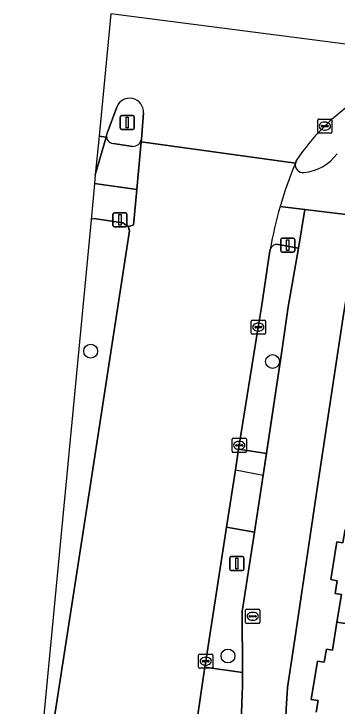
# Model space of a CAD drawing. Extents: x 161483 to 162250, y 379484 to 380833.
# Drawn here: x 161684.9 to 161707.73, y 380783.73 to 380832.67 of the extents above; entities that cross this region are included whole.
import ezdxf

# ---------------------------------------------------------------- set-up
doc = ezdxf.new("R2010")
doc.units = 0
for name, color, linetype in [('IMGEO_Berm_groen', 7, 'Continuous'), ('IMGEO_Boom', 7, 'Continuous'), ('IMGEO_Fietspad_gesloten', 7, 'Continuous'), ('IMGEO_Fietspad_open', 7, 'Continuous'), ('IMGEO_Kolk', 7, 'Continuous'), ('IMGEO_Lichtmast', 7, 'Continuous'), ('IMGEO_Pand', 7, 'Continuous'), ('IMGEO_Portaal', 7, 'Continuous'), ('IMGEO_Rijbaan_lokaal_gesloten', 7, 'Continuous'), ('IMGEO_Rijbaan_regionaal_gesloten', 7, 'Continuous'), ('IMGEO_Rioolput', 7, 'Continuous'), ('IMGEO_Verkeerseiland_gesloten', 7, 'Continuous'), ('IMGEO_Verkeerseiland_open', 7, 'Continuous'), ('IMGEO_Verkeersregelinstallatiepaal', 7, 'Continuous'), ('IMGEO_Voetpad_open', 7, 'Continuous')]:
    doc.layers.add(name, color=color, linetype=linetype)

msp = doc.modelspace()

# ---------------------------------------------------------------- linework, layer by layer
at = {"layer": 'IMGEO_Berm_groen'}
for points in [[(161703.816, 380808.831), (161704.279, 380811.962), (161704.994, 380816.106), (161705.458, 380818.834), (161703.702, 380819.055)], [(161690.347, 380818.112), (161687.148, 380784.583), (161684.9, 380761.021)], [(161686.886, 380777.202), (161690.333, 380799.57), (161693.059, 380817.326), (161692.979, 380817.651), (161692.601, 380817.892), (161690.711, 380818.19)], [(161702.999, 380816.019), (161702.981, 380815.917), (161702.375, 380811.93), (161702.162, 380810.529), (161700.816, 380802.175), (161700.547, 380800.441), (161702.513, 380800.064), (161703.816, 380808.831)], [(161702.999, 380816.019), (161702.981, 380815.917), (161702.375, 380811.93), (161702.162, 380810.529), (161700.816, 380802.175), (161700.773, 380801.899), (161702.74, 380801.594), (161703.816, 380808.831)], [(161703.816, 380808.831), (161704.279, 380811.962), (161704.994, 380816.106), (161703.573, 380816.366)]]:
    msp.add_lwpolyline(points, dxfattribs=at)
msp.add_lwpolyline([(161701.888, 380796.035), (161699.918, 380796.385), (161698.449, 380786.911), (161698.387, 380786.49), (161701.04, 380786.102), (161701.03, 380790.424)], close=True, dxfattribs=at)
for centre, radius, start, end in [((161731.837, 380810.941), 29.282, 163.9124, 170.013), ((161690.666, 380817.515), 0.677, 86.1698, 118.069), ((161703.472, 380815.884), 0.492, 78.1827, 164.1258)]:
    msp.add_arc(centre, radius, start, end, dxfattribs=at)
at = {"layer": 'IMGEO_Boom'}
for centre in [(161690.324, 380808.828), (161703.169, 380808.094), (161700.018, 380787.28)]:
    msp.add_circle(centre, 0.489, dxfattribs=at)
at = {"layer": 'IMGEO_Fietspad_gesloten'}
for points in [[(161691.444, 380824.097), (161691.407, 380823.964), (161690.651, 380821.297), (161690.592, 380820.674)], [(161690.592, 380820.674), (161693.575, 380820.266), (161693.886, 380823.627), (161693.903, 380823.807)], [(161693.292, 380823.302), (161691.905, 380823.514)], [(161703.702, 380819.055), (161705.458, 380818.834), (161709.319, 380818.367), (161709.533, 380819.684)]]:
    msp.add_lwpolyline(points, dxfattribs=at)
for centre, radius, start, end in [((161691.96, 380824.031), 0.52, 172.7636, 263.9059), ((161693.308, 380823.905), 0.603, 268.4666, 350.6818), ((161705.072, 380824.745), 3.301, 275.2847, 323.5788), ((161732.156, 380810.776), 29.634, 157.5084, 163.7763), ((161705.323, 380822.012), 0.556, 169.6201, 275.4484)]:
    msp.add_arc(centre, radius, start, end, dxfattribs=at)
at = {"layer": 'IMGEO_Fietspad_open'}
for points in [[(161706.37, 380799.426), (161708.16, 380811.246), (161709.533, 380819.684)], [(161703.702, 380819.055), (161705.458, 380818.834), (161704.994, 380816.106), (161704.279, 380811.962), (161703.816, 380808.831), (161702.513, 380800.064), (161701.888, 380796.035), (161701.03, 380790.424), (161701.042, 380785.167), (161700.866, 380780.075), (161703.875, 380779.686), (161704.009, 380780.896), (161704.125, 380783.519), (161704.217, 380785.06), (161704.73, 380788.463), (161706.37, 380799.426)]]:
    msp.add_lwpolyline(points, dxfattribs=at)
msp.add_lwpolyline([(161706.37, 380799.426), (161708.16, 380811.246), (161709.319, 380818.367), (161705.458, 380818.834), (161704.994, 380816.106), (161704.279, 380811.962), (161703.816, 380808.831), (161702.74, 380801.594), (161702.513, 380800.064), (161701.888, 380796.035), (161701.03, 380790.424), (161701.04, 380786.102), (161701.042, 380785.167), (161700.866, 380780.075), (161703.875, 380779.686), (161704.009, 380780.896), (161704.125, 380783.519), (161704.217, 380785.06), (161704.73, 380788.463)], close=True, dxfattribs=at)
for centre, radius, start, end in [((161705.072, 380824.745), 3.301, 275.2847, 323.5788), ((161732.295, 380810.727), 29.781, 157.5239, 163.7608), ((161705.323, 380822.012), 0.556, 169.6201, 275.4484)]:
    msp.add_arc(centre, radius, start, end, dxfattribs=at)
at = {"layer": 'IMGEO_Kolk'}
for p, q in [((161706.438, 380825.24), (161707.29, 380825.24)), ((161706.363, 380824.314), (161706.363, 380825.166)), ((161706.622, 380824.734), (161706.622, 380824.746)), ((161706.665, 380824.783), (161707.063, 380824.783)), ((161706.851, 380825.02), (161706.876, 380825.02)), ((161707.106, 380824.746), (161707.106, 380824.734)), ((161707.364, 380825.166), (161707.364, 380824.314)), ((161707.06, 380824.697), (161706.662, 380824.697)), ((161706.874, 380824.46), (161706.849, 380824.46)), ((161707.29, 380824.24), (161706.438, 380824.24)), ((161701.661, 380810.103), (161701.661, 380810.955)), ((161701.736, 380811.029), (161702.588, 380811.029)), ((161701.963, 380810.572), (161702.361, 380810.572)), ((161702.149, 380810.809), (161702.174, 380810.809)), ((161702.662, 380810.955), (161702.662, 380810.103)), ((161701.92, 380810.523), (161701.92, 380810.535)), ((161702.358, 380810.486), (161701.96, 380810.486)), ((161702.172, 380810.249), (161702.147, 380810.249)), ((161702.404, 380810.535), (161702.404, 380810.523)), ((161702.588, 380810.029), (161701.736, 380810.029)), ((161700.315, 380801.749), (161700.315, 380802.601)), ((161700.39, 380802.675), (161701.242, 380802.675)), ((161700.803, 380802.455), (161700.828, 380802.455)), ((161701.316, 380802.601), (161701.316, 380801.749)), ((161700.574, 380802.169), (161700.574, 380802.181)), ((161701.012, 380802.132), (161700.614, 380802.132)), ((161700.617, 380802.218), (161701.015, 380802.218)), ((161700.826, 380801.895), (161700.801, 380801.895)), ((161701.058, 380802.181), (161701.058, 380802.169)), ((161701.242, 380801.675), (161700.39, 380801.675)), ((161697.948, 380786.485), (161697.948, 380787.337)), ((161698.023, 380787.411), (161698.875, 380787.411)), ((161698.436, 380787.191), (161698.461, 380787.191)), ((161698.949, 380787.337), (161698.949, 380786.485)), ((161698.207, 380786.905), (161698.207, 380786.917)), ((161698.645, 380786.868), (161698.247, 380786.868)), ((161698.25, 380786.954), (161698.648, 380786.954)), ((161698.459, 380786.631), (161698.434, 380786.631)), ((161698.691, 380786.917), (161698.691, 380786.905)), ((161698.875, 380786.411), (161698.023, 380786.411))]:
    msp.add_line(p, q, dxfattribs=at)
for points in [[(161706.438, 380825.24), (161707.29, 380825.24)], [(161706.363, 380824.314), (161706.363, 380825.166)], [(161707.364, 380825.166), (161707.364, 380824.314)], [(161707.29, 380824.24), (161706.438, 380824.24)], [(161701.661, 380810.103), (161701.661, 380810.955)], [(161701.736, 380811.029), (161702.588, 380811.029)], [(161702.662, 380810.955), (161702.662, 380810.103)], [(161702.588, 380810.029), (161701.736, 380810.029)], [(161700.315, 380801.749), (161700.315, 380802.601)], [(161700.39, 380802.675), (161701.242, 380802.675)], [(161701.316, 380802.601), (161701.316, 380801.749)], [(161701.242, 380801.675), (161700.39, 380801.675)], [(161697.948, 380786.485), (161697.948, 380787.337)], [(161698.023, 380787.411), (161698.875, 380787.411)], [(161698.949, 380787.337), (161698.949, 380786.485)], [(161698.875, 380786.411), (161698.023, 380786.411)]]:
    msp.add_lwpolyline(points, dxfattribs=at)
for centre, radius, start, end in [((161706.44, 380825.164), 0.0765, 91.552, 178.448), ((161706.44, 380825.164), 0.0765, 91.552, 178.448), ((161707.288, 380825.164), 0.0765, 1.552, 88.448), ((161707.288, 380825.164), 0.0765, 1.552, 88.448), ((161706.662, 380824.743), 0.0403, 85.8775, 175.7526), ((161707.067, 380824.745), 0.0386, 1.7309, 96.639), ((161706.44, 380824.316), 0.0765, 181.552, 268.448), ((161706.44, 380824.316), 0.0765, 181.552, 268.448), ((161706.659, 380824.733), 0.0366, 178.938, 274.7102), ((161707.063, 380824.74), 0.043, 264.8664, 352.4533), ((161707.288, 380824.316), 0.0765, 271.552, 358.448), ((161707.288, 380824.316), 0.0765, 271.552, 358.448), ((161701.738, 380810.953), 0.0765, 91.552, 178.448), ((161701.738, 380810.953), 0.0765, 91.552, 178.448), ((161701.96, 380810.532), 0.0403, 85.8775, 175.7526), ((161702.365, 380810.534), 0.0386, 1.7309, 96.639), ((161702.586, 380810.953), 0.0765, 1.552, 88.448), ((161702.586, 380810.953), 0.0765, 1.552, 88.448), ((161701.738, 380810.105), 0.0765, 181.552, 268.448), ((161701.738, 380810.105), 0.0765, 181.552, 268.448), ((161701.957, 380810.522), 0.0366, 178.938, 274.7102), ((161702.361, 380810.529), 0.043, 264.8664, 352.4533), ((161702.586, 380810.105), 0.0765, 271.552, 358.448), ((161702.586, 380810.105), 0.0765, 271.552, 358.448), ((161700.392, 380802.599), 0.0765, 91.552, 178.448), ((161700.392, 380802.599), 0.0765, 91.552, 178.448), ((161701.24, 380802.599), 0.0765, 1.552, 88.448), ((161701.24, 380802.599), 0.0765, 1.552, 88.448), ((161700.392, 380801.751), 0.0765, 181.552, 268.448), ((161700.392, 380801.751), 0.0765, 181.552, 268.448), ((161700.614, 380802.178), 0.0403, 85.8775, 175.7526), ((161700.611, 380802.168), 0.0366, 178.938, 274.7102), ((161701.015, 380802.175), 0.043, 264.8664, 352.4533), ((161701.019, 380802.18), 0.0386, 1.7309, 96.639), ((161701.24, 380801.751), 0.0765, 271.552, 358.448), ((161701.24, 380801.751), 0.0765, 271.552, 358.448), ((161698.025, 380787.335), 0.0765, 91.552, 178.448), ((161698.025, 380787.335), 0.0765, 91.552, 178.448), ((161698.873, 380787.335), 0.0765, 1.552, 88.448), ((161698.873, 380787.335), 0.0765, 1.552, 88.448), ((161698.247, 380786.914), 0.0403, 85.8775, 175.7526), ((161698.244, 380786.904), 0.0366, 178.938, 274.7102), ((161698.648, 380786.911), 0.043, 264.8664, 352.4533), ((161698.652, 380786.916), 0.0386, 1.7309, 96.639), ((161698.025, 380786.487), 0.0765, 181.552, 268.448), ((161698.025, 380786.487), 0.0765, 181.552, 268.448), ((161698.873, 380786.487), 0.0765, 271.552, 358.448), ((161698.873, 380786.487), 0.0765, 271.552, 358.448)]:
    msp.add_arc(centre, radius, start, end, dxfattribs=at)
for centre, major_axis, ratio, start_param, end_param in [((161706.85, 380824.74), (-0.387, 0.002), 0.722429, 4.712389, 7.853982), ((161706.875, 380824.74), (-0.39, 0.002), 0.717154, 1.570796, 4.712389), ((161702.148, 380810.529), (-0.387, 0.002), 0.722429, 4.712389, 7.853982), ((161702.173, 380810.529), (-0.39, 0.002), 0.717154, 1.570796, 4.712389), ((161700.802, 380802.175), (-0.387, 0.002), 0.722429, 4.712389, 7.853982), ((161700.827, 380802.175), (-0.39, 0.002), 0.717154, 1.570796, 4.712389), ((161698.435, 380786.911), (-0.387, 0.002), 0.722429, 4.712389, 7.853982), ((161698.46, 380786.911), (-0.39, 0.002), 0.717154, 1.570796, 4.712389)]:
    msp.add_ellipse(centre, major_axis=major_axis, ratio=ratio, start_param=start_param, end_param=end_param, dxfattribs=at)
at = {"layer": 'IMGEO_Lichtmast'}
for p, q in [((161700.149, 380793.419), (161700.149, 380794.219)), ((161700.149, 380794.219), (161700.149, 380793.419)), ((161700.249, 380794.319), (161701.039, 380794.319)), ((161701.039, 380794.319), (161700.249, 380794.319)), ((161701.139, 380794.219), (161701.139, 380793.419)), ((161701.139, 380793.419), (161701.139, 380794.219)), ((161701.039, 380793.319), (161700.249, 380793.319)), ((161700.249, 380793.319), (161701.039, 380793.319))]:
    msp.add_line(p, q, dxfattribs=at)
msp.add_lwpolyline([(161700.569, 380794.194), (161700.719, 380794.194), (161700.719, 380793.444), (161700.569, 380793.444), (161700.569, 380794.194)], dxfattribs=at)
for centre, start, end in [((161700.249, 380794.219), 90, 180), ((161700.249, 380794.219), 90, 180), ((161701.039, 380794.219), 0, 90), ((161701.039, 380794.219), 360, 90), ((161700.249, 380793.419), 180, 270), ((161700.249, 380793.419), 180, 270), ((161701.039, 380793.419), 270, 0), ((161701.039, 380793.419), 270, 0)]:
    msp.add_arc(centre, 0.1, start, end, dxfattribs=at)
at = {"layer": 'IMGEO_Pand'}
msp.add_lwpolyline([(161707.711, 380789.666), (161720.532, 380787.67), (161720.871, 380789.753), (161720.956, 380790.275), (161715.901, 380791.097), (161716.518, 380794.894), (161713.223, 380795.43), (161708.876, 380796.137), (161708.287, 380796.233), (161708.133, 380795.282), (161707.71, 380795.35), (161707.275, 380792.676), (161707.737, 380792.601), (161707.589, 380791.687), (161708.028, 380791.616)], close=True, dxfattribs=at)
msp.add_lwpolyline([(161720.41, 380782.623), (161719.16, 380784.357), (161718.209, 380784.511), (161718.305, 380785.103), (161720.068, 380784.817), (161720.532, 380787.67), (161707.711, 380789.666), (161707.389, 380787.685), (161706.972, 380787.753), (161706.823, 380786.835), (161706.346, 380786.913), (161705.905, 380784.205), (161706.385, 380784.127), (161706.252, 380783.307)], dxfattribs=at)
at = {"layer": 'IMGEO_Portaal'}
for p, q in [((161692.413, 380824.593), (161692.413, 380825.393)), ((161692.413, 380825.393), (161692.413, 380824.593)), ((161692.513, 380825.493), (161693.303, 380825.493)), ((161693.303, 380825.493), (161692.513, 380825.493)), ((161693.403, 380825.393), (161693.403, 380824.593)), ((161693.403, 380824.593), (161693.403, 380825.393)), ((161693.303, 380824.493), (161692.513, 380824.493)), ((161692.513, 380824.493), (161693.303, 380824.493))]:
    msp.add_line(p, q, dxfattribs=at)
msp.add_lwpolyline([(161692.833, 380825.368), (161692.983, 380825.368), (161692.983, 380824.618), (161692.833, 380824.618), (161692.833, 380825.368)], dxfattribs=at)
for centre, start, end in [((161692.513, 380825.393), 90, 180), ((161692.513, 380825.393), 90, 180), ((161693.303, 380825.393), 0, 90), ((161693.303, 380825.393), 360, 90), ((161692.513, 380824.593), 180, 270), ((161692.513, 380824.593), 180, 270), ((161693.303, 380824.593), 270, 0), ((161693.303, 380824.593), 270, 0)]:
    msp.add_arc(centre, 0.1, start, end, dxfattribs=at)
at = {"layer": 'IMGEO_Rijbaan_lokaal_gesloten'}
msp.add_lwpolyline([(161702.513, 380800.064), (161702.74, 380801.594), (161700.773, 380801.899), (161700.547, 380800.441), (161699.918, 380796.385), (161701.888, 380796.035)], close=True, dxfattribs=at)
at = {"layer": 'IMGEO_Rijbaan_regionaal_gesloten'}
for points in [[(161691.737, 380832.674), (161690.913, 380824.038), (161691.407, 380823.964), (161691.444, 380824.097)], [(161716.634, 380827.465), (161716.694, 380827.9), (161716.903, 380829.415), (161691.737, 380832.674)], [(161691.486, 380824.244), (161692.162, 380826.08)], [(161694.054, 380825.673), (161693.903, 380823.807), (161693.886, 380823.627), (161704.776, 380822.112), (161704.865, 380822.327)], [(161690.913, 380824.038), (161690.651, 380821.297), (161691.407, 380823.964), (161690.913, 380824.038)], [(161690.913, 380824.038), (161690.651, 380821.297), (161691.407, 380823.964), (161690.913, 380824.038)], [(161704.776, 380822.112), (161693.886, 380823.627), (161693.575, 380820.266), (161693.346, 380817.733), (161692.979, 380817.651), (161693.059, 380817.326), (161690.333, 380799.57), (161686.886, 380777.202)], [(161704.776, 380822.112), (161693.886, 380823.627), (161693.575, 380820.266), (161693.346, 380817.733), (161692.979, 380817.651), (161693.059, 380817.326), (161690.333, 380799.57), (161686.886, 380777.202)], [(161693.32, 380750.34), (161693.892, 380754.498), (161694.597, 380759.447), (161695.308, 380764.889), (161696.352, 380772.576), (161696.737, 380775.208), (161698.248, 380785.538), (161698.449, 380786.911), (161699.918, 380796.385), (161700.547, 380800.441), (161700.816, 380802.175), (161702.162, 380810.529), (161702.375, 380811.93), (161702.981, 380815.917), (161702.999, 380816.019)], [(161693.32, 380750.34), (161693.892, 380754.498), (161694.597, 380759.447), (161695.308, 380764.889), (161696.352, 380772.576), (161696.737, 380775.208), (161698.248, 380785.538), (161698.387, 380786.49), (161698.449, 380786.911), (161699.918, 380796.385), (161700.547, 380800.441), (161700.773, 380801.899), (161700.816, 380802.175), (161702.162, 380810.529), (161702.375, 380811.93), (161702.981, 380815.917), (161702.999, 380816.019)]]:
    msp.add_lwpolyline(points, dxfattribs=at)
for centre, radius, start, end in [((161693.077, 380825.733), 0.979, 356.4581, 159.2614), ((161717.209, 380814.193), 14.783, 123.8422, 146.6159), ((161692.001, 380824.017), 0.562, 156.242, 171.8672), ((161732.295, 380810.727), 29.781, 157.5239, 163.7608), ((161732.156, 380810.776), 29.634, 157.5084, 163.7763), ((161731.837, 380810.941), 29.282, 163.9124, 170.013), ((161731.837, 380810.941), 29.282, 163.9124, 170.013)]:
    msp.add_arc(centre, radius, start, end, dxfattribs=at)
at = {"layer": 'IMGEO_Rioolput'}
for p, q in [((161701.267, 380789.658), (161701.267, 380790.51)), ((161701.342, 380790.584), (161702.194, 380790.584)), ((161702.268, 380790.51), (161702.268, 380789.658)), ((161701.526, 380790.078), (161701.526, 380790.09)), ((161701.964, 380790.041), (161701.566, 380790.041)), ((161701.569, 380790.127), (161701.967, 380790.127)), ((161701.755, 380790.364), (161701.78, 380790.364)), ((161702.01, 380790.09), (161702.01, 380790.078)), ((161702.194, 380789.584), (161701.342, 380789.584)), ((161701.778, 380789.804), (161701.753, 380789.804))]:
    msp.add_line(p, q, dxfattribs=at)
for points in [[(161701.267, 380789.658), (161701.267, 380790.51)], [(161701.342, 380790.584), (161702.194, 380790.584)], [(161702.268, 380790.51), (161702.268, 380789.658)], [(161702.194, 380789.584), (161701.342, 380789.584)]]:
    msp.add_lwpolyline(points, dxfattribs=at)
for centre, radius, start, end in [((161701.344, 380790.508), 0.0765, 91.552, 178.448), ((161701.344, 380790.508), 0.0765, 91.552, 178.448), ((161702.192, 380790.508), 0.0765, 1.552, 88.448), ((161702.192, 380790.508), 0.0765, 1.552, 88.448), ((161701.566, 380790.087), 0.0403, 85.8775, 175.7526), ((161701.563, 380790.077), 0.0366, 178.938, 274.7102), ((161701.967, 380790.084), 0.043, 264.8664, 352.4533), ((161701.971, 380790.089), 0.0386, 1.7309, 96.639), ((161701.344, 380789.66), 0.0765, 181.552, 268.448), ((161701.344, 380789.66), 0.0765, 181.552, 268.448), ((161702.192, 380789.66), 0.0765, 271.552, 358.448), ((161702.192, 380789.66), 0.0765, 271.552, 358.448)]:
    msp.add_arc(centre, radius, start, end, dxfattribs=at)
for centre, major_axis, ratio, start_param, end_param in [((161701.754, 380790.084), (-0.387, 0.002), 0.722429, 4.712389, 7.853982), ((161701.779, 380790.084), (-0.39, 0.002), 0.717154, 1.570796, 4.712389)]:
    msp.add_ellipse(centre, major_axis=major_axis, ratio=ratio, start_param=start_param, end_param=end_param, dxfattribs=at)
at = {"layer": 'IMGEO_Verkeerseiland_gesloten'}
msp.add_lwpolyline([(161704.865, 380822.327), (161704.776, 380822.112)], dxfattribs=at)
for centre, radius, start, end in [((161717.209, 380814.193), 14.783, 123.8422, 146.6159), ((161705.072, 380824.745), 3.301, 275.2847, 323.5788), ((161705.323, 380822.012), 0.556, 169.6201, 275.4484)]:
    msp.add_arc(centre, radius, start, end, dxfattribs=at)
at = {"layer": 'IMGEO_Verkeerseiland_open'}
for points in [[(161692.162, 380826.08), (161691.486, 380824.244)], [(161693.903, 380823.807), (161694.054, 380825.673)], [(161691.905, 380823.514), (161693.292, 380823.302)]]:
    msp.add_lwpolyline(points, dxfattribs=at)
for centre, radius, start, end in [((161693.077, 380825.733), 0.979, 356.4581, 159.2614), ((161691.96, 380824.031), 0.52, 172.7636, 263.9059), ((161692.001, 380824.017), 0.562, 156.242, 171.8672), ((161693.308, 380823.905), 0.603, 268.4666, 350.6818)]:
    msp.add_arc(centre, radius, start, end, dxfattribs=at)
at = {"layer": 'IMGEO_Verkeersregelinstallatiepaal'}
for p, q in [((161691.898, 380817.708), (161691.898, 380818.508)), ((161691.898, 380818.508), (161691.898, 380817.708)), ((161691.998, 380818.608), (161692.788, 380818.608)), ((161692.788, 380818.608), (161691.998, 380818.608)), ((161692.888, 380818.508), (161692.888, 380817.708)), ((161692.888, 380817.708), (161692.888, 380818.508)), ((161692.788, 380817.608), (161691.998, 380817.608)), ((161691.998, 380817.608), (161692.788, 380817.608)), ((161703.742, 380815.925), (161703.742, 380816.725)), ((161703.742, 380816.725), (161703.742, 380815.925)), ((161703.842, 380816.825), (161704.632, 380816.825)), ((161704.632, 380816.825), (161703.842, 380816.825)), ((161704.732, 380816.725), (161704.732, 380815.925)), ((161704.732, 380815.925), (161704.732, 380816.725)), ((161704.632, 380815.825), (161703.842, 380815.825)), ((161703.842, 380815.825), (161704.632, 380815.825))]:
    msp.add_line(p, q, dxfattribs=at)
for points in [[(161692.318, 380818.483), (161692.468, 380818.483), (161692.468, 380817.733), (161692.318, 380817.733), (161692.318, 380818.483)], [(161704.162, 380816.7), (161704.312, 380816.7), (161704.312, 380815.95), (161704.162, 380815.95), (161704.162, 380816.7)]]:
    msp.add_lwpolyline(points, dxfattribs=at)
for centre, start, end in [((161691.998, 380818.508), 90, 180), ((161691.998, 380818.508), 90, 180), ((161692.788, 380818.508), 0, 90), ((161692.788, 380818.508), 360, 90), ((161691.998, 380817.708), 180, 270), ((161691.998, 380817.708), 180, 270), ((161692.788, 380817.708), 270, 0), ((161692.788, 380817.708), 270, 0), ((161703.842, 380816.725), 90, 180), ((161703.842, 380816.725), 90, 180), ((161704.632, 380816.725), 0, 90), ((161704.632, 380816.725), 360, 90), ((161703.842, 380815.925), 180, 270), ((161703.842, 380815.925), 180, 270), ((161704.632, 380815.925), 270, 0), ((161704.632, 380815.925), 270, 0)]:
    msp.add_arc(centre, 0.1, start, end, dxfattribs=at)
at = {"layer": 'IMGEO_Voetpad_open'}
for points in [[(161706.252, 380783.307), (161706.385, 380784.127), (161705.905, 380784.205), (161706.346, 380786.913), (161706.823, 380786.835), (161706.972, 380787.753), (161707.389, 380787.685), (161707.711, 380789.666), (161708.028, 380791.616), (161707.589, 380791.687), (161707.737, 380792.601), (161707.275, 380792.676), (161707.71, 380795.35), (161708.133, 380795.282), (161708.287, 380796.233), (161708.876, 380796.137), (161709.213, 380798.69), (161708.35, 380798.946), (161711.799, 380820.724), (161710.094, 380821.009)], [(161690.711, 380818.19), (161692.601, 380817.892), (161692.979, 380817.651), (161693.346, 380817.733), (161693.575, 380820.266), (161690.592, 380820.674), (161690.347, 380818.112)], [(161709.533, 380819.684), (161709.319, 380818.367), (161708.16, 380811.246), (161706.37, 380799.426), (161704.73, 380788.463), (161704.217, 380785.06), (161704.125, 380783.519), (161704.009, 380780.896), (161703.875, 380779.686), (161699.329, 380750), (161689.012, 380682.623), (161688.431, 380679.12), (161687.762, 380674.682), (161688.805, 380674.508), (161687.739, 380667.669), (161686.757, 380667.858)], [(161705.458, 380818.834), (161703.702, 380819.055)], [(161703.573, 380816.366), (161704.994, 380816.106), (161705.458, 380818.834)]]:
    msp.add_lwpolyline(points, dxfattribs=at)
msp.add_lwpolyline([(161701.042, 380785.167), (161701.04, 380786.102), (161698.387, 380786.49), (161698.248, 380785.538), (161696.737, 380775.208), (161699.701, 380774.77), (161700.046, 380774.713), (161700.866, 380780.075)], close=True, dxfattribs=at)
for centre, radius, start, end in [((161731.837, 380810.941), 29.282, 163.9124, 170.013), ((161690.666, 380817.515), 0.677, 86.1698, 118.069), ((161703.472, 380815.884), 0.492, 78.1827, 164.1258)]:
    msp.add_arc(centre, radius, start, end, dxfattribs=at)

doc.saveas('drawing.dxf')
